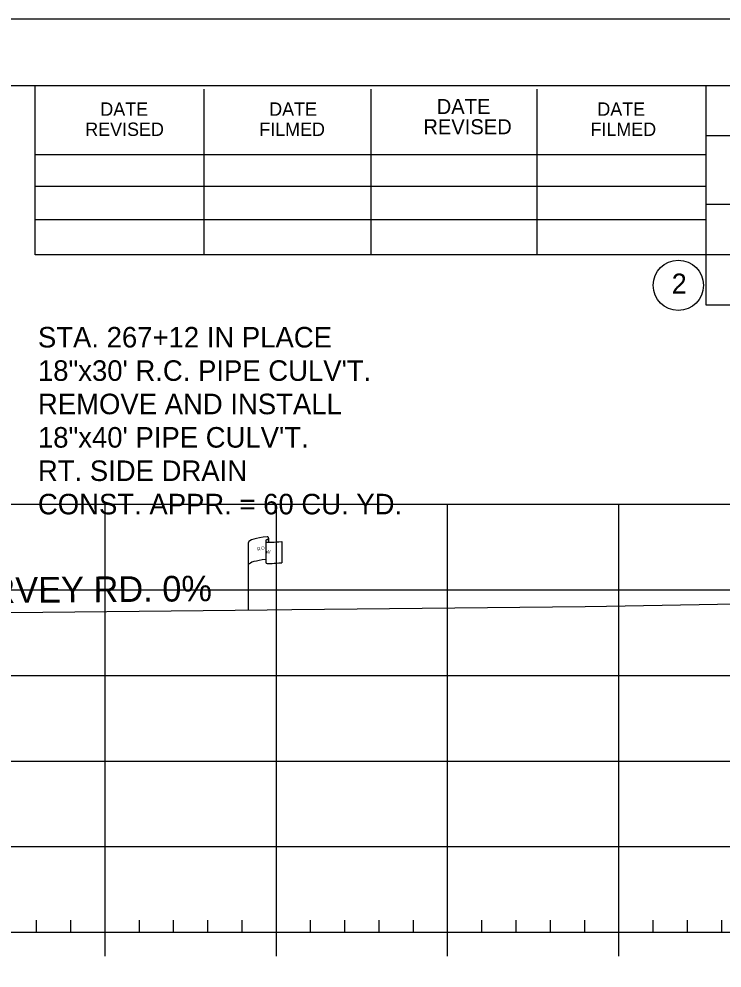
# Model space of a CAD drawing. Extents: x 1365647 to 1367999, y 387113 to 400173.
# Drawn here: x 1365969.1 to 1366010.1, y 394784.1 to 394839.6 of the extents above; entities that cross this region are included whole.
import ezdxf

# ---------------------------------------------------------------- set-up
doc = ezdxf.new("R2010")
doc.units = 0
for name, color, linetype in [('E_Existing ROW', 7, 'Continuous'), ('R_Axis', 7, 'Continuous'), ('R_Border', 7, 'Continuous'), ('R_Draft', 7, 'Continuous'), ('R_Drive', 7, 'Continuous'), ('R_Exist Surface', 7, 'Continuous'), ('R_Grid', 7, 'Continuous'), ('R_No Plot', 7, 'Continuous')]:
    doc.layers.add(name, color=color, linetype=linetype)

msp = doc.modelspace()

# ---------------------------------------------------------------- linework, layer by layer
at = {"layer": 'E_Existing ROW'}
for p, q in [((1365982.475, 394805.03), (1365982.475, 394808.981)), ((1365983.471, 394809.076), (1365983.471, 394809.062)), ((1365983.471, 394809.062), (1365983.471, 394807.836)), ((1365983.638, 394809.232), (1365983.638, 394808.991)), ((1365984.406, 394809.038), (1365984.406, 394807.798))]:
    msp.add_line(p, q, dxfattribs=at)
for centre, radius, start, end in [((1365983.548, 394809.076), 0.078, 88.6458, 274.2828), ((1365983.56, 394809.232), 0.0783, 263.0712, 93.9564), ((1365983.549, 394807.836), 0.0783, 180, 273.9564)]:
    msp.add_arc(centre, radius, start, end, dxfattribs=at)
for centre, major_axis, ratio, start_param, end_param in [((1365984.057, 394809.025), (-1.582, -0.043), 0.19887, 5.030368, 6.283185), ((1365984.764, 394809.14), (-1.227, -0.134), 0.052933, 0.159456, 1.268315), ((1365984.052, 394807.706), (-1.582, -0.043), 0.19887, 5.083035, 6.194897), ((1365984.764, 394807.9), (-1.227, -0.134), 0.052933, 0.159456, 1.268315)]:
    msp.add_ellipse(centre, major_axis=major_axis, ratio=ratio, start_param=start_param, end_param=end_param, dxfattribs=at)
at = {"layer": 'R_Axis'}
for p, q in [((1365970.095, 394786.209), (1365970.095, 394786.909)), ((1365972.095, 394786.209), (1365972.095, 394786.909)), ((1365976.095, 394786.209), (1365976.095, 394786.909)), ((1365978.095, 394786.209), (1365978.095, 394786.909)), ((1365980.095, 394786.209), (1365980.095, 394786.909)), ((1365982.095, 394786.209), (1365982.095, 394786.909)), ((1365986.095, 394786.209), (1365986.095, 394786.909)), ((1365988.095, 394786.209), (1365988.095, 394786.909)), ((1365990.095, 394786.209), (1365990.095, 394786.909)), ((1365992.095, 394786.209), (1365992.095, 394786.909)), ((1365996.095, 394786.209), (1365996.095, 394786.909)), ((1365998.095, 394786.209), (1365998.095, 394786.909)), ((1366000.095, 394786.209), (1366000.095, 394786.909)), ((1366002.095, 394786.209), (1366002.095, 394786.909)), ((1366006.095, 394786.209), (1366006.095, 394786.909)), ((1366008.095, 394786.209), (1366008.095, 394786.909)), ((1366010.095, 394786.209), (1366010.095, 394786.909)), ((1365749.095, 394786.209), (1366039.095, 394786.209)), ((1365974.095, 394784.809), (1365974.095, 394786.209)), ((1365984.095, 394784.809), (1365984.095, 394786.209)), ((1365994.095, 394784.809), (1365994.095, 394786.209)), ((1366004.095, 394784.809), (1366004.095, 394786.209))]:
    msp.add_line(p, q, dxfattribs=at)
at = {"layer": 'R_Border'}
for p, q in [((1365736.095, 394835.669), (1366052.275, 394835.669)), ((1365970.015, 394825.789), (1365970.015, 394835.669)), ((1366009.175, 394835.669), (1366009.175, 394822.869)), ((1365979.875, 394825.789), (1365979.875, 394835.469)), ((1365989.635, 394825.789), (1365989.635, 394835.469)), ((1365999.315, 394825.789), (1365999.315, 394835.469)), ((1366052.275, 394832.729), (1366009.175, 394832.729)), ((1365970.015, 394831.649), (1366009.175, 394831.649)), ((1365970.015, 394829.789), (1366009.175, 394829.789)), ((1366052.275, 394828.729), (1366009.175, 394828.729)), ((1365970.015, 394825.789), (1365970.015, 394827.849)), ((1365970.015, 394827.849), (1366009.175, 394827.849)), ((1366052.275, 394825.789), (1365970.015, 394825.789)), ((1366009.175, 394822.869), (1366052.275, 394822.869))]:
    msp.add_line(p, q, dxfattribs=at)
msp.add_circle((1366007.562, 394824.004), 1.467, dxfattribs=at)
at = {"layer": 'R_Exist Surface'}
msp.add_lwpolyline([(1365966.707, 394804.865), (1365983.546, 394805.042), (1365985.005, 394805.056), (1366002.122, 394805.236), (1366003.379, 394805.259), (1366023.899, 394805.623), (1366024.517, 394805.635), (1366039.095, 394805.892)], dxfattribs=at)
at = {"layer": 'R_Grid'}
for p, q in [((1365749.095, 394811.209), (1366039.095, 394811.209)), ((1365974.095, 394786.209), (1365974.095, 394811.209)), ((1365984.095, 394786.209), (1365984.095, 394811.209)), ((1365994.095, 394786.209), (1365994.095, 394811.209)), ((1366004.095, 394786.209), (1366004.095, 394811.209)), ((1365749.095, 394806.209), (1366039.095, 394806.209)), ((1365749.095, 394801.209), (1366039.095, 394801.209)), ((1365749.095, 394796.209), (1366039.095, 394796.209)), ((1365749.095, 394791.209), (1366039.095, 394791.209)), ((1365749.095, 394786.209), (1366039.095, 394786.209))]:
    msp.add_line(p, q, dxfattribs=at)
at = {"layer": 'R_No Plot'}
msp.add_line((1365723.694, 394839.563), (1366057.027, 394839.563), dxfattribs=at)
msp.add_lwpolyline([(1365723.687, 394839.563), (1366057.027, 394839.563), (1366057.027, 394626.226), (1365723.687, 394626.226)], close=True, dxfattribs=at)

# ---------------------------------------------------------------- texts
at = {"layer": 'E_Existing ROW'}
for s, height, rotation, p in [('DWB 11-9-07', 0.001, 90, (1365983.638, 394808.992)), ('R ', 0.2, 9.9884, (1365982.995, 394808.483)), (' O', 0.2, 9.9884, (1365983.14, 394808.528)), ('W', 0.2, 351.1788, (1365983.47, 394808.359)), ('DWB 11-9-07', 0.001, 5.0717, (1365984.396, 394807.798)), ('DWB 11-9-07', 0.001, 90, (1365982.474, 394805.031))]:
    msp.add_text(s, height=height, rotation=rotation, dxfattribs=at).set_placement(p)
at = {"layer": 'R_Border'}
for s, height, p in [('DATE', 0.7819, (1365973.815, 394833.909)), ('DATE', 0.7819, (1365983.675, 394833.909)), ('DATE', 0.8792, (1365993.455, 394834.009)), ('DATE', 0.7819, (1366002.835, 394833.909)), ('REVISED', 0.7819, (1365972.935, 394832.729)), ('FILMED', 0.7819, (1365983.095, 394832.729)), ('REVISED', 0.8792, (1365992.675, 394832.829)), ('FILMED', 0.7819, (1366002.435, 394832.729)), ('2', 1.172, (1366007.179, 394823.518))]:
    msp.add_text(s, height=height, rotation=360, dxfattribs=at).set_placement(p)
at = {"layer": 'R_Draft'}
for s, p in [('STA. 267+12 IN PLACE', (1365970.17, 394820.372)), ('18"x30\' R.C. PIPE CULV\'T.', (1365970.17, 394818.422)), ('REMOVE AND INSTALL ', (1365970.17, 394816.472)), ('18"x40\' PIPE CULV\'T.', (1365970.17, 394814.522)), ('RT. SIDE DRAIN', (1365970.17, 394812.572)), ('CONST. APPR. = 60 CU. YD.', (1365970.17, 394810.622))]:
    msp.add_text(s, height=1.2, rotation=360, dxfattribs=at).set_placement(p)
at = {"layer": 'R_Drive'}
msp.add_text('VERNON HARVEY RD. 0%', height=1.5, rotation=0.4884, dxfattribs=at).set_placement((1365955.48, 394805.337))

doc.saveas('drawing.dxf')
